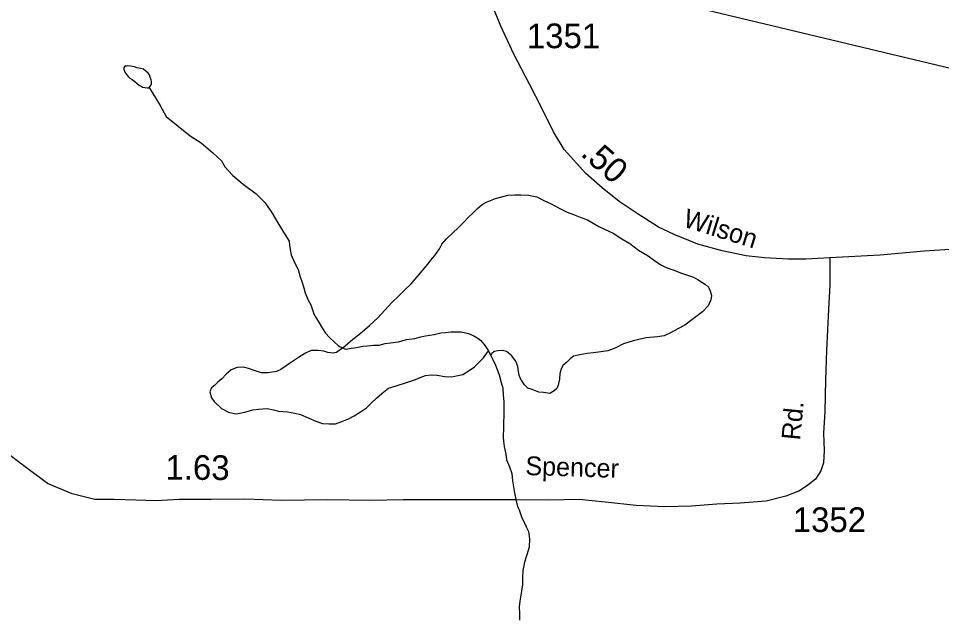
# Model space of a CAD drawing. Extents: x 2206922 to 2357709, y 510027 to 673830.
# Drawn here: x 2290945 to 2295621, y 667333 to 670348 of the extents above; entities that cross this region are included whole.
import ezdxf

# ---------------------------------------------------------------- set-up
doc = ezdxf.new("R2010")
doc.units = 0
for name, color, linetype in [('Exist Boundary Political CountyLine', 7, 'Continuous'), ('Exist Hydrographic Misc Water Feature', 7, 'Continuous'), ('Exist Road Secondary Mileage Hundredths English Label', 7, 'Continuous'), ('Exist Road Secondary Type 51 Attributed', 7, 'Continuous'), ('Exist Road Secondary Type 51 Label', 7, 'Continuous'), ('Exist Road Secondary Type 51 Number Label', 7, 'Continuous')]:
    doc.layers.add(name, color=color, linetype=linetype)

msp = doc.modelspace()

# ---------------------------------------------------------------- linework, layer by layer
at = {"layer": 'Exist Boundary Political CountyLine'}
msp.add_lwpolyline([(2320367.3, 669783.9), (2317479.7, 669761.6), (2297788.3, 669588.4), (2280025.4, 673830.2), (2278053.8, 669246.1)], dxfattribs=at)
at = {"layer": 'Exist Hydrographic Misc Water Feature'}
for points in [[(2291521.1, 670037.8), (2291535.1, 670027.6), (2291547.2, 670018.1), (2291557.2, 670010.1), (2291567.2, 670004.1), (2291573, 670000), (2291585.5, 669998.1), (2291597, 669996.4), (2291603.3, 669996.6), (2291607.2, 669998.5), (2291613.2, 670004.5), (2291617.3, 670010.8), (2291619.5, 670016.5), (2291618.7, 670022.7), (2291618.9, 670030.8), (2291616.9, 670036.8), (2291612.8, 670050.4), (2291608.9, 670062.3), (2291602.5, 670070.5), (2291592.5, 670078.6), (2291578.5, 670090), (2291562.7, 670094), (2291546.3, 670098.1), (2291532.6, 670101.8), (2291522.5, 670103.7), (2291512.3, 670105.7), (2291498.1, 670107.4), (2291492.4, 670105.4), (2291484.2, 670105.4), (2291480.5, 670101.1), (2291478.7, 670097.4), (2291478.5, 670091.3), (2291480.5, 670085.3), (2291484.8, 670075.3), (2291494.7, 670061.3), (2291500.6, 670053.5), (2291509.2, 670045.7), (2291521.1, 670037.8)], [(2291607.2, 669998.5), (2291662.6, 669906.9), (2291692.9, 669850.7), (2291814.2, 669753.2), (2291870.8, 669716.8), (2291929.5, 669666.2), (2291973.9, 669625.7), (2291990.1, 669595.4), (2292030.5, 669552.9), (2292083.1, 669508.4), (2292149.8, 669459.9), (2292194.3, 669413.3), (2292230.7, 669360.8), (2292259, 669312.2), (2292287.3, 669265.7), (2292316.4, 669219.7), (2292318.7, 669199.9), (2292320.9, 669178), (2292327.3, 669149.9), (2292343.7, 669112.2), (2292361.9, 669076.2), (2292370.1, 669044.5), (2292382.4, 669010.6), (2292390.4, 668982.6), (2292397, 668958.5), (2292410.9, 668924.8), (2292425.5, 668897), (2292441.7, 668851.2), (2292454.4, 668827.4), (2292468.1, 668805.5), (2292484.8, 668777.4), (2292500.7, 668753.9), (2292520.8, 668732.2), (2292545.4, 668708.2), (2292565.3, 668690.6), (2292575.4, 668684.6), (2292587.7, 668678.7)], [(2292587.7, 668678.7), (2292638.7, 668723), (2292674.6, 668749.6), (2292724.3, 668792), (2292765.9, 668830.4), (2292801.4, 668870.4), (2292837.2, 668908.9), (2292872.7, 668943.3), (2292902.4, 668973.7), (2292934.2, 669003.7), (2292964.2, 669038.1), (2292991.4, 669070.1), (2293018.9, 669102.5), (2293042.7, 669132.6), (2293054.8, 669146.6), (2293078.4, 669181.2), (2293090.5, 669204.9), (2293113.9, 669231.4), (2293147.7, 669263.6), (2293171.5, 669286), (2293199.2, 669314.2), (2293225.2, 669340.3), (2293246.7, 669360.6), (2293270.3, 669384.6), (2293294.1, 669405), (2293319.9, 669418.9), (2293362.2, 669435.7), (2293393.7, 669443.9), (2293423.5, 669452), (2293459.6, 669454.3), (2293489.7, 669454.6), (2293529.5, 669453.1), (2293571.7, 669443.5), (2293606.2, 669425.7), (2293643.9, 669408.3), (2293680.2, 669388.6), (2293724.7, 669366.9), (2293756.3, 669355.2), (2293790.5, 669341.6), (2293827, 669327.9), (2293885.3, 669294.5), (2293917, 669278.7), (2293957, 669259.3), (2294001.3, 669231.5), (2294041.7, 669208), (2294086.2, 669174.6), (2294134.4, 669145), (2294166.6, 669121), (2294198.6, 669099.6), (2294226.5, 669085.7), (2294270.8, 669070.5), (2294298.8, 669058.5), (2294339.2, 669044.8), (2294365.1, 669037.2), (2294389.1, 669023.4), (2294425.6, 668999.7), (2294441.6, 668986), (2294449.6, 668968.1), (2294455.9, 668944), (2294452.2, 668921.9), (2294438.7, 668891.9), (2294410.6, 668861.6), (2294369.2, 668831.4), (2294321.4, 668794.8), (2294285.7, 668774.6), (2294251.7, 668756.2), (2294216.2, 668740.1), (2294181.8, 668735.5), (2294124.3, 668729.1), (2294058.5, 668714.3), (2294010.5, 668700), (2293970.8, 668679.7), (2293930.6, 668663.4), (2293895.1, 668659.1), (2293859, 668654.7), (2293826.8, 668650.2), (2293788.9, 668643.8), (2293757.1, 668637.6), (2293741.1, 668625.4), (2293723.7, 668607.4), (2293703.6, 668589.3), (2293693.7, 668570.9), (2293688, 668549.1), (2293686.4, 668521), (2293678.4, 668490.9), (2293672.8, 668473.1), (2293658.9, 668461), (2293636.9, 668448.5), (2293604.7, 668452.5), (2293581, 668454.1), (2293546.9, 668467.7), (2293525, 668475.5), (2293508.8, 668491.3), (2293498.3, 668507.5), (2293486.4, 668527.2), (2293482.3, 668541.1), (2293478, 668559.2), (2293475.6, 668585.1), (2293465.5, 668611), (2293443.2, 668640.7)], [(2292587.7, 668678.7), (2292597.7, 668674.8), (2292605.3, 668672.8), (2292631.2, 668677), (2292647.2, 668679.1), (2292665.4, 668683.3), (2292689, 668687.8), (2292713.2, 668689.9), (2292743.3, 668692.2), (2292773.1, 668692.6), (2292803.4, 668700.6), (2292829.2, 668704.8), (2292870.7, 668709.5), (2292911.1, 668721.7), (2292952.5, 668726), (2292982.8, 668734.4), (2293006.8, 668740.5), (2293050.3, 668747), (2293084.5, 668755.2), (2293108.7, 668757.6), (2293136.2, 668759.9), (2293164.7, 668760.1), (2293188.1, 668760.2), (2293224.2, 668752.4), (2293252.5, 668740.8), (2293272.6, 668728.9), (2293286.7, 668717), (2293308.9, 668689.4), (2293325.5, 668663.7)], [(2292587.7, 668678.7), (2292555.9, 668656.3), (2292539.9, 668652.3), (2292511.6, 668655.7), (2292491.7, 668662), (2292463.4, 668665.4), (2292427.7, 668665.1), (2292399.7, 668652.7), (2292364.2, 668630.5), (2292328.3, 668606.3), (2292300.6, 668588.2), (2292274.6, 668569.8), (2292252.4, 668559.7), (2292210.6, 668553), (2292177, 668552.8), (2292138.6, 668564.7), (2292110.9, 668574.2), (2292082.9, 668582), (2292052.7, 668579.6), (2292022.6, 668567.6), (2291996.7, 668545.1), (2291975.2, 668522.8), (2291955.7, 668504.7), (2291937.7, 668488.7), (2291923.7, 668476.6), (2291914.1, 668456.6), (2291922.3, 668426.5), (2291936.4, 668406.6), (2291972.9, 668371.1), (2292008.6, 668353.5), (2292047, 668345.7), (2292068.9, 668348), (2292096.8, 668354.4), (2292132.5, 668364.4), (2292160.8, 668368.7), (2292204.7, 668371.4), (2292236.4, 668365.4), (2292262.7, 668357.8), (2292308.4, 668354.2), (2292344.9, 668348.7), (2292374.6, 668341), (2292412.8, 668325.1), (2292451.1, 668307.5), (2292485.4, 668295.9), (2292519, 668294.5), (2292551, 668294.5), (2292583.2, 668306.7), (2292616.6, 668319.1), (2292646.5, 668335.3), (2292678.3, 668355.6), (2292708.1, 668375.9), (2292732.3, 668398.2), (2292759.5, 668424.5), (2292785.2, 668448.6), (2292819.4, 668475.1), (2292858.8, 668487.4), (2292910.9, 668503.9), (2292956.6, 668518.1), (2292980.8, 668528.3), (2293006.4, 668538.6), (2293036.3, 668543), (2293066.7, 668541.3), (2293104.4, 668533.6), (2293140.3, 668531.8), (2293170.2, 668538.2), (2293196.5, 668544.5), (2293228.3, 668564.8), (2293256, 668582.9), (2293273.8, 668600.9), (2293295.3, 668623.2), (2293301.5, 668629.2), (2293325.5, 668663.7)], [(2293325.5, 668663.7), (2293333.3, 668649.6), (2293337.6, 668639.6)], [(2293443.2, 668640.7), (2293417.1, 668660.4), (2293397.2, 668666.3), (2293373.2, 668664.2), (2293355, 668660.1), (2293343.1, 668649.7), (2293337.6, 668639.6)], [(2293337.6, 668639.6), (2293347.4, 668619.8), (2293361.6, 668592.2), (2293380, 668542.3), (2293390.7, 668504.2), (2293398.9, 668474.2), (2293401.1, 668438.6), (2293403.4, 668406.6), (2293404.2, 668370.4), (2293404.4, 668330.6), (2293402.6, 668304.5), (2293403, 668278.5), (2293401.1, 668224.4), (2293401.5, 668206.6), (2293405.8, 668178.7), (2293414, 668140.6), (2293418.1, 668112.7), (2293432.7, 668076.9), (2293444.8, 668043), (2293447.4, 668004.9), (2293457.7, 667944.8), (2293465.8, 667903.8), (2293474, 667875.2), (2293482.2, 667858.8), (2293491.7, 667828.9), (2293498.6, 667810.9), (2293513.8, 667781.8), (2293516.6, 667772.1), (2293529.7, 667748), (2293533.8, 667712.1), (2293532.4, 667670.1), (2293520.7, 667630.1), (2293509.2, 667593.7), (2293499.6, 667551.8), (2293497.7, 667518), (2293498.1, 667479.8), (2293494.2, 667445.9), (2293485, 667395.8), (2293481.3, 667367.9), (2293483.8, 667333.9), (2293484, 667299.8)]]:
    msp.add_lwpolyline(points, dxfattribs=at)
at = {"layer": 'Exist Road Secondary Type 51 Attributed'}
for points in [[(2295055.1, 669134.4), (2294934.6, 669128.4), (2294845.3, 669128.4), (2294724.3, 669134.8), (2294632.2, 669145.9), (2294509.4, 669170.8), (2294386.2, 669204.7), (2294266, 669254), (2294187.4, 669291), (2294079.6, 669358.8), (2293988.7, 669420.5), (2293902.4, 669489.9), (2293819.2, 669563.1), (2293710.4, 669684.4), (2293655.9, 669773.5), (2293595.8, 669893.8), (2293534.2, 670014), (2293454.1, 670167.4), (2293389.4, 670309.2), (2293324.7, 670467.2), (2293273.8, 670579.8), (2293232.3, 670676.4)], [(2297724.9, 669310.5), (2297316.7, 669283.2), (2297242.4, 669278.2), (2296960.4, 669252.8), (2296641.5, 669232), (2296433.5, 669218.1), (2296167.8, 669201.9), (2295956.3, 669190.4), (2295770.3, 669183.4), (2295533.4, 669169.6), (2295310.5, 669148.4), (2295055.1, 669134.4)], [(2295055.1, 669134.4), (2295055.1, 668999.1), (2295048.1, 668874.3), (2295037.7, 668666.1), (2295034.3, 668517), (2295030.8, 668357.4), (2295023.9, 668246.4), (2295027.3, 668159.7), (2295023.9, 668097.3), (2295010, 668055.7), (2294982.3, 668014), (2294944.1, 667982.8), (2294902.5, 667955.1), (2294833.2, 667927.3), (2294732.7, 667903), (2294601, 667892.6), (2294483.1, 667887.4), (2294354.9, 667877), (2294219.7, 667873.6), (2294074.1, 667880.5), (2293918.1, 667897.8), (2293786.4, 667911.7), (2293630.4, 667908.2), (2293464, 667910), (2293297.6, 667910), (2293110.4, 667910), (2292895.5, 667910), (2292729.1, 667906.5), (2292510.7, 667910), (2292277.2, 667906.3), (2292091.2, 667912.7), (2291921.4, 667910.9), (2291758.5, 667911.7), (2291640.7, 667904.8), (2291540.1, 667908.2), (2291429.2, 667911.7), (2291332.2, 667911.7), (2291217.8, 667939.5), (2291093, 667991.5), (2290971.7, 668081.7), (2290791.4, 668217)]]:
    msp.add_lwpolyline(points, dxfattribs=at)

# ---------------------------------------------------------------- texts
at = {"layer": 'Exist Road Secondary Mileage Hundredths English Label'}
for s, rotation, p in [('.50', 318.646, (2293787.8, 669656.3)), ('1.63', 359.7, (2291689.3, 668011.4))]:
    msp.add_text(s, height=125, rotation=rotation, dxfattribs=at).set_placement(p)
at = {"layer": 'Exist Road Secondary Type 51 Label'}
for s, rotation, p in [('Wilson', 342.7735, (2294306.6, 669294.8)), ('Rd.', 84.5136, (2294904.5, 668208.5)), ('Spencer', 358.1892, (2293512.1, 668035.1))]:
    msp.add_text(s, height=95, rotation=rotation, dxfattribs=at).set_placement(p)
at = {"layer": 'Exist Road Secondary Type 51 Number Label'}
for s, p in [('1351', (2293520.5, 670197)), ('1352', (2294867.4, 667746.2))]:
    msp.add_text(s, height=125, dxfattribs=at).set_placement(p)

doc.saveas('drawing.dxf')
